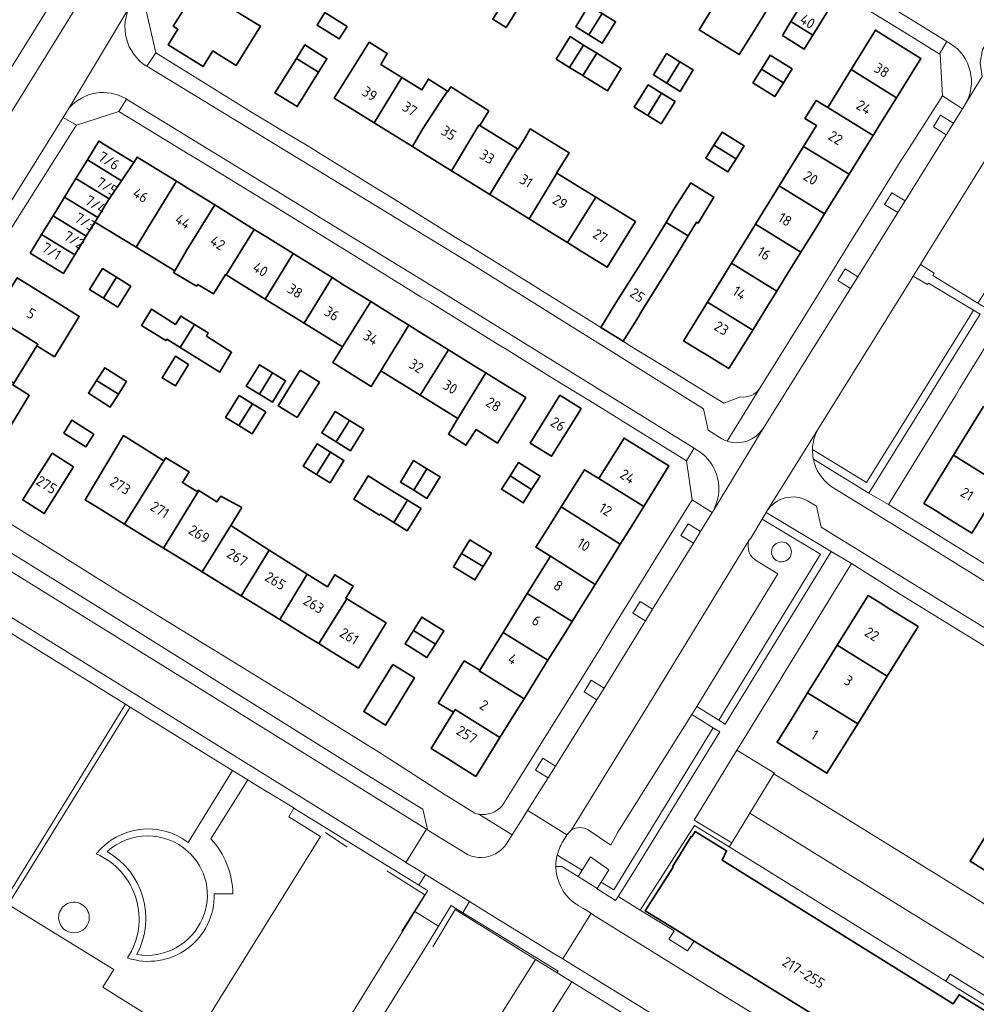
# Model space of a CAD drawing. Extents: x 150256 to 156914, y 461459 to 469481.
# Tile 436 of 656: x 156013 to 156138, y 464136 to 464265. Entities that reach past the tile are written whole.
import ezdxf
from ezdxf.enums import TextEntityAlignment as Align

# ---------------------------------------------------------------- set-up
doc = ezdxf.new("R2010")
doc.units = 0
doc.header["$LTSCALE"] = 0.75
for name, color, linetype, lineweight in [('B-RO-GR-BEPLANTING_CULTUUR_HEESTERS-GV', 251, 'CONTINUOUS', 18), ('B-RO-GR-GROENVOORZIENING-GV', 251, 'CONTINUOUS', 18), ('B-RO-GR-HAAG-GV', 251, 'CONTINUOUS', 13), ('B-RO-IE-TERREINAFSCHEIDING_KUNSTMATIG_HEKWERK-G', 251, 'IE-TERREINAFSCHEIDING-KUNSTMATIG', 18), ('B-RO-OG-BEBOUWING-GV', 6, 'CONTINUOUS', 35), ('B-RO-OG-BEBOUWING-T18', 1, 'CONTINUOUS', 18), ('B-RO-OG-TERREIN_CULTUURSCHEIDING-GV', 251, 'CONTINUOUS', 18), ('B-RO-OG-TERREIN_ONBEGROEID-GV', 251, 'CONTINUOUS', 18), ('B-RO-VH-VERHARDING_ASFALT-GV', 251, 'CONTINUOUS', 18), ('B-RO-VH-VERHARDING_BETONSTRAATSTEEN-GV', 251, 'CONTINUOUS', 18), ('B-RO-VH-VERHARDING_STRAATBAKSTEEN-GV', 251, 'CONTINUOUS', 18), ('B-RO-VH-VERHARDING_TEGEL-GV', 251, 'CONTINUOUS', 18), ('B-RO-VH-VERHARDING_TEGEL_RUBBER-GV', 251, 'CONTINUOUS', 18)]:
    doc.layers.add(name, color=color, linetype=linetype, lineweight=lineweight)
doc.styles.add('NLCS-ISO-M200-T18', font='NLCS-ISO.ttf', dxfattribs={"height": 360})
doc.linetypes.add('IE-TERREINAFSCHEIDING-KUNSTMATIG', pattern='A,4,[82,NLCS.SHX,S=0.75,R=90,X=0,Y=0],4,-2', length=10)

msp = doc.modelspace()

# ---------------------------------------------------------------- linework, layer by layer
at = {"layer": 'B-RO-GR-BEPLANTING_CULTUUR_HEESTERS-GV'}
msp.add_lwpolyline([(156108.153, 464161.177), (156111.292, 464166.291), (156111.342, 464166.372), (156106.476, 464169.378), (156100.885, 464160.279), (156105.794, 464157.334)], close=True, dxfattribs=at)
at = {"layer": 'B-RO-GR-GROENVOORZIENING-GV'}
for points in [[(156133.736, 464249.528), (156134.689, 464251.055), (156133.012, 464252.098), (156132.061, 464250.569)], [(156127.417, 464239.406), (156128.37, 464240.933), (156126.651, 464242.002), (156125.7, 464240.473)], [(156122.207, 464231.061), (156120.554, 464232.089), (156119.603, 464230.56), (156121.253, 464229.535)], [(156104.09, 464173.303), (156104.938, 464172.773), (156118.749, 464195.278), (156110.267, 464200.338), (156109.755, 464199.479), (156117.367, 464194.938)], [(156099.174, 464197.359), (156100.789, 464196.355), (156101.733, 464197.888), (156100.125, 464198.888)], [(156093.853, 464188.764), (156092.902, 464187.235), (156094.544, 464186.215), (156095.488, 464187.747)], [(156088.221, 464175.948), (156089.164, 464177.48), (156087.494, 464178.519), (156086.543, 464176.99)], [(156088.8, 464152.206), (156088.278, 464151.353), (156088.255, 464151.316), (156090.646, 464149.793), (156090.99, 464150.332), (156092.442, 464152.606), (156104.242, 464171.777), (156103.393, 464172.305), (156090.449, 464151.192)], [(156081.164, 464168.334), (156080.213, 464166.805), (156081.859, 464165.782), (156082.815, 464167.308)]]:
    msp.add_lwpolyline(points, close=True, dxfattribs=at)
for points in [[(156116.429, 464207.297), (156123.668, 464202.875), (156138.15, 464226.168), (156137.295, 464226.686), (156136.767, 464225.837), (156123.343, 464204.246), (156116.314, 464208.539)], [(156086.306, 464153.74), (156083.718, 464155.332), (156083.235, 464155.629), (156083.061, 464155.736)], [(156082.873, 464154.227), (156083.656, 464154.236), (156085.786, 464152.919), (156086.306, 464153.74)]]:
    msp.add_lwpolyline(points, dxfattribs=at)
for points in [[(156116.314, 464208.539, 0.0555268), (156116.429, 464207.297)], [(156083.061, 464155.736, 0.0596249), (156082.873, 464154.227)]]:
    msp.add_lwpolyline(points, format="xyb", dxfattribs=at)
at = {"layer": 'B-RO-GR-HAAG-GV'}
for points in [[(156116.429, 464207.297), (156123.668, 464202.875), (156138.15, 464226.168), (156137.295, 464226.686), (156136.767, 464225.837), (156123.343, 464204.246), (156116.314, 464208.539)], [(156082.873, 464154.227), (156083.656, 464154.236), (156085.786, 464152.919), (156086.306, 464153.74), (156083.718, 464155.332), (156083.235, 464155.629), (156083.061, 464155.736)]]:
    msp.add_lwpolyline(points, dxfattribs=at)
for points in [[(156116.314, 464208.539, 0.0555268), (156116.429, 464207.297)], [(156083.061, 464155.736, 0.0596249), (156082.873, 464154.227)]]:
    msp.add_lwpolyline(points, format="xyb", dxfattribs=at)
for points in [[(156104.09, 464173.303), (156104.938, 464172.773), (156118.749, 464195.278), (156110.267, 464200.338), (156109.755, 464199.479), (156117.367, 464194.938)], [(156090.99, 464150.332), (156092.442, 464152.606), (156104.242, 464171.777), (156103.393, 464172.305), (156090.449, 464151.192), (156088.8, 464152.206), (156088.278, 464151.353), (156088.255, 464151.316), (156090.646, 464149.793)]]:
    msp.add_lwpolyline(points, close=True, dxfattribs=at)
at = {"layer": 'B-RO-IE-TERREINAFSCHEIDING_KUNSTMATIG_HEKWERK-G'}
for points in [[(156052.859, 464158.651), (156055.668, 464156.735)], [(156062.827, 464145.821), (156065.805, 464150.559), (156060.851, 464153.651)], [(156066.851, 464143.751), (156069.749, 464148.629), (156080.203, 464142.125)], [(156074.711, 464133.367), (156080.203, 464142.125)], [(156080.203, 464142.125), (156084.979, 464139.195)], [(156084.979, 464139.195), (156081.132, 464133.165)], [(156084.979, 464139.195), (156105, 464126.9), (156117.628, 464119.101), (156132.158, 464110.085), (156131.962, 464109.785)]]:
    msp.add_lwpolyline(points, dxfattribs=at)
at = {"layer": 'B-RO-OG-BEBOUWING-GV'}
for points in [[(156106.671, 464271.407), (156102.958, 464265.493), (156101.552, 464263.216), (156106.776, 464259.989), (156108.182, 464262.266), (156111.851, 464268.207), (156108.427, 464270.322)], [(156042.113, 464265.104), (156036.224, 464268.789), (156033.034, 464263.681), (156033.639, 464263.303), (156032.368, 464261.26), (156036.911, 464258.433), (156038.183, 464260.477), (156038.934, 464260.014), (156041.214, 464258.584), (156044.404, 464263.719)], [(156113.508, 464264.288), (156116.353, 464262.526), (156118.908, 464266.652), (156119.077, 464266.924), (156116.231, 464268.686)], [(156076.413, 464267.416), (156074.662, 464264.592), (156076.391, 464263.52), (156078.161, 464266.376), (156078.167, 464266.386)], [(156088.92, 464265.348), (156087.187, 464266.419), (156085.459, 464263.623), (156087.192, 464262.552)], [(156055.682, 464263.651), (156052.78, 464265.472), (156051.762, 464263.851), (156054.664, 464262.029)], [(156088.92, 464265.348), (156087.192, 464262.552), (156088.925, 464261.481), (156090.653, 464264.277)], [(156112.392, 464262.485), (156115.237, 464260.723), (156116.353, 464262.526), (156113.508, 464264.288)], [(156121.336, 464258.035), (156127.256, 464254.364), (156130.439, 464259.502), (156127.437, 464261.365), (156124.515, 464263.18)], [(156086.484, 464261.242), (156084.731, 464262.332), (156082.922, 464259.422), (156084.675, 464258.332)], [(156049.067, 464259.507), (156051.962, 464257.708), (156053.046, 464259.448), (156050.152, 464261.249)], [(156062.802, 464257.011), (156060.061, 464258.721), (156060.917, 464260.119), (156058.538, 464261.601), (156057.671, 464260.21), (156054.004, 464254.322), (156055.053, 464253.673), (156055.771, 464253.228), (156059.204, 464251.103)], [(156086.484, 464261.242), (156084.675, 464258.332), (156086.405, 464257.256), (156088.214, 464260.166)], [(156046.508, 464255.394), (156046.279, 464255.027), (156049.172, 464253.226), (156051.962, 464257.708), (156049.067, 464259.507)], [(156086.405, 464257.256), (156086.428, 464257.242), (156089.602, 464255.269), (156091.399, 464258.186), (156088.214, 464260.166)], [(156099.046, 464259.067), (156097.312, 464260.134), (156095.592, 464257.341), (156097.327, 464256.273)], [(156112.536, 464256.331), (156113.655, 464258.134), (156110.778, 464259.918), (156109.66, 464258.116)], [(156099.046, 464259.067), (156097.327, 464256.273), (156099.062, 464255.205), (156100.782, 464257.998)], [(156112.536, 464256.331), (156109.66, 464258.116), (156108.541, 464256.313), (156111.418, 464254.528)], [(156127.256, 464254.364), (156121.336, 464258.035), (156118.291, 464253.108), (156124.225, 464249.47), (156125.233, 464251.097)], [(156059.204, 464251.103), (156062.519, 464249.051), (156064.191, 464248.016), (156065.51, 464250.262), (156067.855, 464253.875), (156068.739, 464255.237), (156066.281, 464256.801), (156065.423, 464255.394), (156062.802, 464257.011)], [(156074.147, 464252.669), (156069.174, 464255.778), (156068.823, 464255.184), (156068.739, 464255.237), (156067.855, 464253.875), (156065.51, 464250.262), (156064.191, 464248.016), (156065.855, 464246.986), (156069.268, 464244.873), (156072.859, 464250.808), (156072.961, 464250.746)], [(156094.848, 464252.062), (156096.654, 464254.965), (156094.903, 464256.054), (156093.095, 464253.155)], [(156096.654, 464254.965), (156094.848, 464252.062), (156096.588, 464250.978), (156098.405, 464253.875)], [(156121.097, 464244.42), (156123.146, 464247.728), (156124.225, 464249.47), (156118.291, 464253.108), (156116.786, 464254.038), (156115.334, 464251.687), (156116.838, 464250.758), (156115.156, 464248.035)], [(156069.268, 464244.873), (156072.68, 464242.761), (156074.26, 464241.783), (156077.886, 464247.708), (156072.961, 464250.746), (156072.859, 464250.808)], [(156074.26, 464241.783), (156075.946, 464240.739), (156079.383, 464238.612), (156083.016, 464244.544), (156082.979, 464244.566), (156084.622, 464247.199), (156079.542, 464250.308), (156078.866, 464249.146), (156077.953, 464247.666), (156077.886, 464247.708)], [(156103.477, 464248.198), (156106.348, 464246.425), (156107.402, 464248.132), (156104.531, 464249.905)], [(156026.293, 464243.568), (156027.891, 464245.934), (156023.338, 464248.729), (156021.845, 464246.298)], [(156106.348, 464246.425), (156103.477, 464248.198), (156102.422, 464246.49), (156105.293, 464244.717)], [(156121.097, 464244.42), (156115.156, 464248.035), (156111.992, 464242.914), (156117.892, 464239.246), (156119.027, 464241.079)], [(156026.293, 464243.568), (156021.845, 464246.298), (156020.353, 464243.868), (156024.694, 464241.203)], [(156022.813, 464238.173), (156028.188, 464234.897), (156029.816, 464237.55), (156033.437, 464243.497), (156031.864, 464244.471), (156028.337, 464246.654), (156027.891, 464245.934), (156026.293, 464243.568), (156024.694, 464241.203), (156024.464, 464240.862), (156023.186, 464238.781)], [(156024.694, 464241.203), (156020.353, 464243.868), (156018.86, 464241.437), (156023.186, 464238.781), (156024.464, 464240.862)], [(156084.386, 464235.514), (156088.067, 464241.435), (156083.016, 464244.544), (156079.383, 464238.612), (156082.75, 464236.527)], [(156033.437, 464243.497), (156029.816, 464237.55), (156028.188, 464234.897), (156033.237, 464231.819), (156034.761, 464234.489), (156038.429, 464240.407), (156035.185, 464242.415)], [(156100.5, 464243.256), (156100.444, 464243.291), (156098.269, 464239.849), (156097.231, 464238.131), (156100.117, 464236.378), (156101.187, 464238.158), (156101.416, 464238.02), (156103.471, 464241.425)], [(156117.892, 464239.246), (156111.992, 464242.914), (156108.904, 464237.918), (156114.809, 464234.269), (156116.913, 464237.666)], [(156017.368, 464239.007), (156021.694, 464236.351), (156022.813, 464238.173), (156023.186, 464238.781), (156018.86, 464241.437)], [(156084.386, 464235.514), (156086.099, 464234.454), (156089.58, 464232.3), (156093.257, 464238.24), (156088.067, 464241.435)], [(156033.237, 464231.819), (156033.075, 464231.63), (156036.048, 464229.818), (156036.21, 464230.061), (156038.264, 464228.818), (156039.827, 464231.347), (156039.921, 464231.289), (156043.584, 464237.216), (156041.948, 464238.229), (156038.429, 464240.407), (156034.761, 464234.489)], [(156021.694, 464236.351), (156017.368, 464239.007), (156015.875, 464236.576), (156020.201, 464233.92)], [(156088.753, 464224.454), (156091.645, 464222.669), (156093.632, 464225.831), (156093.878, 464226.271), (156097.416, 464231.939), (156099.083, 464234.657), (156100.117, 464236.378), (156097.231, 464238.131), (156096.193, 464236.412), (156094.535, 464233.719), (156090.694, 464227.647)], [(156114.809, 464234.269), (156108.904, 464237.918), (156105.769, 464232.845), (156111.66, 464229.186), (156112.678, 464230.829)], [(156018.711, 464231.493), (156020.201, 464233.92), (156015.875, 464236.576), (156014.385, 464234.15)], [(156044.986, 464228.159), (156048.64, 464234.085), (156045.297, 464236.155), (156043.584, 464237.216), (156039.921, 464231.289)], [(156048.64, 464234.085), (156044.986, 464228.159), (156050.084, 464225.003), (156053.71, 464230.947), (156052.017, 464231.995)], [(156108.52, 464224.116), (156110.59, 464227.458), (156111.66, 464229.186), (156105.769, 464232.845), (156102.622, 464227.752)], [(156017.556, 464220.612), (156020.773, 464225.882), (156018.517, 464227.303), (156012.708, 464230.918), (156010.571, 464227.475), (156009.578, 464225.874), (156015.393, 464222.272), (156015.26, 464222.059)], [(156023.956, 464228.258), (156025.648, 464230.985), (156023.808, 464232.127), (156022.115, 464229.401)], [(156025.648, 464230.985), (156023.956, 464228.258), (156025.796, 464227.116), (156027.489, 464229.842)], [(156055.083, 464221.908), (156058.773, 464227.813), (156055.353, 464229.93), (156053.71, 464230.947), (156050.084, 464225.003)], [(156058.773, 464227.813), (156055.083, 464221.908), (156053.809, 464219.87), (156058.819, 464216.769), (156060.084, 464218.813), (156063.703, 464224.761), (156062.178, 464225.705)], [(156100.919, 464224.997), (156099.534, 464222.755), (156099.501, 464222.701), (156101.551, 464221.447), (156102.353, 464220.956), (156105.406, 464219.089), (156108.52, 464224.116), (156102.622, 464227.752)], [(156009.578, 464225.874), (156008.486, 464224.113), (156006.421, 464220.786), (156012.255, 464217.21), (156015.26, 464222.059), (156015.393, 464222.272)], [(156033.938, 464221.83), (156035.809, 464224.834), (156034.015, 464225.944), (156033.299, 464224.836), (156030.204, 464226.836), (156029.115, 464225.066), (156028.907, 464224.728), (156032.069, 464222.755), (156032.177, 464222.917)], [(156035.809, 464224.834), (156033.938, 464221.83), (156039.095, 464218.645), (156039.192, 464218.808), (156040.636, 464221.213), (156037.339, 464223.321), (156037.555, 464223.754)], [(156065.196, 464215.648), (156068.877, 464221.558), (156065.514, 464223.64), (156063.703, 464224.761), (156060.084, 464218.813)], [(156006.421, 464220.786), (156004.218, 464217.235), (156003.718, 464216.428), (156003.278, 464215.719), (156009.306, 464211.963), (156011.312, 464210.713), (156014.273, 464215.626), (156012.106, 464216.969), (156012.255, 464217.21)], [(156035.028, 464219.637), (156033.297, 464220.701), (156031.574, 464217.897), (156033.304, 464216.833)], [(156070.115, 464212.603), (156073.734, 464218.551), (156072.254, 464219.467), (156068.877, 464221.558), (156065.196, 464215.648)], [(156045.96, 464218.538), (156044.26, 464219.591), (156042.546, 464216.821), (156044.247, 464215.769)], [(156023.045, 464217.531), (156025.874, 464215.745), (156026.924, 464217.409), (156024.098, 464219.203)], [(156045.96, 464218.538), (156044.247, 464215.769), (156045.948, 464214.716), (156047.662, 464217.485)], [(156049.172, 464212.707), (156052.072, 464217.33), (156049.582, 464218.872), (156046.678, 464214.261)], [(156073.734, 464218.551), (156070.115, 464212.603), (156068.874, 464210.567), (156071.159, 464209.107), (156072.477, 464211.141), (156075.289, 464209.4), (156078.954, 464215.32), (156075.506, 464217.454)], [(156025.874, 464215.745), (156023.045, 464217.531), (156022, 464215.873), (156024.823, 464214.081)], [(156041.617, 464215.592), (156039.846, 464212.737), (156041.574, 464211.665), (156043.345, 464214.521)], [(156079.542, 464209.394), (156082.326, 464207.67), (156085.94, 464213.505), (156086.181, 464213.895), (156083.397, 464215.619)], [(156045.073, 464213.449), (156043.345, 464214.521), (156041.574, 464211.665), (156043.303, 464210.593)], [(156055.983, 464212.343), (156054.105, 464213.504), (156052.38, 464210.713), (156054.255, 464209.547)], [(156144.864, 464210.264), (156138.605, 464214.149), (156136.776, 464211.185), (156134.69, 464207.803), (156140.935, 464203.896)], [(156022.669, 464210.566), (156019.81, 464212.359), (156018.772, 464210.695), (156021.621, 464208.918)], [(156056.133, 464208.386), (156057.861, 464211.182), (156055.983, 464212.343), (156054.255, 464209.547)], [(156026.689, 464198.828), (156031.791, 464207.082), (156026.527, 464210.377), (156021.547, 464201.991), (156021.614, 464201.95), (156022.251, 464201.558), (156023.334, 464200.892)], [(156051.7, 464205.311), (156053.509, 464208.221), (156051.756, 464209.311), (156049.947, 464206.401)], [(156088.466, 464204.756), (156094.321, 464201.136), (156097.602, 464206.409), (156094.639, 464208.253), (156091.757, 464210.046)], [(156013.613, 464202.299), (156013.415, 464201.983), (156016.222, 464200.218), (156020.038, 464206.281), (156017.235, 464208.059)], [(156053.509, 464208.221), (156051.7, 464205.311), (156053.453, 464204.221), (156055.262, 464207.131)], [(156140.935, 464203.896), (156134.69, 464207.803), (156130.823, 464201.535), (156132.424, 464200.547), (156133.786, 464199.707), (156137.092, 464197.667)], [(156031.791, 464207.082), (156026.689, 464198.828), (156030.193, 464196.673), (156031.776, 464195.7), (156036.361, 464203.218), (156036.283, 464203.267), (156036.175, 464203.051), (156034.229, 464204.24), (156035.121, 464205.645), (156032.04, 464207.484)], [(156064.352, 464203.252), (156066.072, 464206.045), (156064.337, 464207.113), (156062.617, 464204.32)], [(156076.902, 464205.122), (156079.72, 464203.345), (156080.816, 464205.082), (156077.997, 464206.859)], [(156066.072, 464206.045), (156064.352, 464203.252), (156066.087, 464202.184), (156067.807, 464204.977)], [(156094.321, 464201.136), (156088.466, 464204.756), (156086.61, 464205.911), (156083.576, 464201.075), (156091.275, 464196.239), (156092.327, 464197.93)], [(156061.76, 464199.049), (156063.56, 464201.939), (156061.806, 464203.016), (156058.425, 464205.137), (156058.372, 464205.052), (156057.188, 464203.141), (156056.533, 464202.084), (156059.916, 464199.986), (156060.012, 464200.139)], [(156076.902, 464205.122), (156075.806, 464203.384), (156078.104, 464201.935), (156078.624, 464201.607), (156079.72, 464203.345)], [(156041.948, 464200.979), (156039.229, 464202.483), (156038.715, 464201.753), (156036.361, 464203.218), (156031.776, 464195.7), (156033.606, 464194.574), (156036.806, 464192.606), (156040.512, 464198.641)], [(156065.313, 464200.862), (156063.56, 464201.939), (156061.76, 464199.049), (156063.505, 464197.962)], [(156088.01, 464190.991), (156090.237, 464194.571), (156091.275, 464196.239), (156083.576, 464201.075), (156082.008, 464198.574), (156080.286, 464195.83), (156082.18, 464194.652)], [(156036.806, 464192.606), (156040.218, 464190.507), (156041.885, 464189.482), (156045.532, 464195.446), (156040.512, 464198.641)], [(156070.598, 464195.024), (156073.404, 464193.312), (156074.474, 464195.065), (156071.668, 464196.778)], [(156041.885, 464189.482), (156043.658, 464188.391), (156046.901, 464186.396), (156050.473, 464192.302), (156045.532, 464195.446)], [(156073.404, 464193.312), (156070.598, 464195.024), (156069.527, 464193.27), (156072.333, 464191.558)], [(156079.151, 464189.782), (156085.007, 464186.163), (156086.049, 464187.839), (156088.01, 464190.991), (156082.18, 464194.652)], [(156046.901, 464186.396), (156050.397, 464184.246), (156051.987, 464183.268), (156055.658, 464189.112), (156055.507, 464189.205), (156056.466, 464190.764), (156054.079, 464192.232), (156053.121, 464190.673), (156050.473, 464192.302)], [(156055.658, 464189.112), (156051.987, 464183.268), (156053.703, 464182.213), (156057.151, 464180.092), (156060.766, 464185.97)], [(156076.001, 464184.719), (156081.852, 464181.093), (156083.95, 464184.465), (156085.007, 464186.163), (156079.151, 464189.782)], [(156126.059, 464179.02), (156130.074, 464185.483), (156129.731, 464185.696), (156126.408, 464187.761), (156125.111, 464188.567), (156123.565, 464189.528), (156119.542, 464183.055)], [(156064.328, 464184.979), (156067.174, 464183.199), (156068.263, 464184.94), (156065.417, 464186.721)], [(156067.174, 464183.199), (156064.328, 464184.979), (156063.238, 464183.237), (156066.084, 464181.457)], [(156072.959, 464179.829), (156072.891, 464179.719), (156078.734, 464176.079), (156079.767, 464177.74), (156081.852, 464181.093), (156076.001, 464184.719)], [(156126.059, 464179.02), (156119.542, 464183.055), (156117.624, 464179.969), (156115.684, 464176.847), (156122.201, 464172.811)], [(156069.543, 464174.325), (156069.759, 464174.685), (156075.596, 464171.036), (156077.678, 464174.382), (156078.734, 464176.079), (156072.891, 464179.719), (156072.959, 464179.829), (156070.931, 464181.006), (156067.552, 464175.52)], [(156061.643, 464180.542), (156057.854, 464174.412), (156060.685, 464172.663), (156060.967, 464173.119), (156064.474, 464178.792)], [(156115.684, 464176.847), (156113.788, 464173.796), (156111.69, 464170.421), (156117.856, 464166.589), (156118.201, 464166.372), (156122.201, 464172.811)], [(156075.596, 464171.036), (156069.759, 464174.685), (156069.543, 464174.325), (156066.633, 464169.605), (156068.743, 464168.284), (156069.505, 464167.807), (156072.444, 464165.969)], [(156140.775, 464161.254), (156136.85, 464154.926), (156143.18, 464150.999), (156145.306, 464154.426), (156147.134, 464157.372)], [(156129.323, 464126.989), (156133.031, 464124.701), (156139.036, 464134.393), (156138.969, 464134.432), (156139.387, 464135.095), (156135.411, 464137.522), (156134.629, 464136.346), (156104.527, 464155.046), (156105.129, 464156.279), (156101.009, 464158.807), (156100.591, 464158.095), (156100.503, 464158.146), (156098.078, 464154.185), (156098.159, 464154.134), (156094.526, 464148.456), (156098.405, 464146.063), (156100.903, 464144.522), (156126.617, 464128.658)]]:
    msp.add_lwpolyline(points, close=True, dxfattribs=at)
at = {"layer": 'B-RO-OG-TERREIN_CULTUURSCHEIDING-GV'}
msp.add_lwpolyline([(155991.183, 464243.317), (155986.844, 464236.156), (155994.966, 464231.067), (156000, 464239.177), (156018.622, 464269.182), (156039.932, 464303.914), (156028.351, 464311.068), (156027.044, 464311.875), (156024.025, 464306.54), (156019.962, 464299.965), (156024.11, 464297.402), (156015.894, 464284.105), (156000.076, 464257.996), (156000, 464257.871)], close=True, dxfattribs=at)
for points in [[(156141.586, 464250.559), (156141.254, 464250.146), (156130.903, 464233.503), (156130.375, 464232.653), (156132.182, 464231.535), (156131.98, 464231.203), (156137.873, 464227.621), (156138.4, 464228.472), (156150.505, 464248.026), (156144.484, 464251.815), (156143.7, 464252.308)], [(156116.314, 464208.539), (156123.343, 464204.246), (156136.767, 464225.837), (156137.295, 464226.686), (156131.432, 464230.24), (156131.287, 464230.029), (156129.426, 464231.127), (156128.897, 464230.277), (156117.019, 464211.176)], [(156101.249, 464175.08), (156104.09, 464173.303), (156117.367, 464194.938), (156109.755, 464199.479), (156108.272, 464196.989), (156108.031, 464196.685)], [(156109.124, 464194.025), (156111.805, 464192.378), (156101.249, 464175.08)], [(156034.971, 464157.366), (156040.754, 464166.742), (156039.759, 464167.358), (156027.422, 464174.989), (156011.514, 464149.3), (156025.303, 464140.8), (156023.857, 464138.514), (156030.375, 464134.456), (156035.519, 464131.29), (156043.676, 464144.376), (156052.195, 464158.148), (156048.065, 464160.717), (156048.723, 464161.851), (156048.73, 464161.863), (156043.272, 464165.185), (156042.751, 464165.507), (156037.923, 464157.839)], [(156083.061, 464155.736), (156083.235, 464155.629), (156083.718, 464155.332), (156086.306, 464153.74), (156087.406, 464155.476), (156089.789, 464153.821), (156088.8, 464152.206), (156090.449, 464151.192), (156103.393, 464172.305), (156100.612, 464174.036), (156090.971, 464158.717), (156090.037, 464156.994), (156087.076, 464159.022)], [(156084.929, 464159.014), (156084.904, 464158.999), (156084.318, 464158.349), (156084.295, 464158.324), (156083.711, 464157.359)], [(156040.797, 464150.675), (156038.356, 464150.674)]]:
    msp.add_lwpolyline(points, dxfattribs=at)
for points in [[(156117.019, 464211.176, 0.1225488), (156116.314, 464208.539)], [(156108.031, 464196.685, 0.3733048), (156109.124, 464194.025)], [(156113.569, 464195.285, 1.0004038), (156110.976, 464195.157)], [(156110.976, 464195.157, -1.0004038), (156113.569, 464195.285)], [(156110.976, 464195.157, 0.9996344), (156113.569, 464195.285)], [(156113.569, 464195.285, -0.9996344), (156110.976, 464195.157)], [(156023.003, 464155.87, -0.4089264), (156034.971, 464157.366)], [(156087.076, 464159.022, 0.2608307), (156084.929, 464159.014)], [(156037.923, 464157.839, -0.1850943), (156040.797, 464150.675)], [(156083.711, 464157.359, 0.0690388), (156083.061, 464155.736)], [(156027.057, 464142.328, 0.4662493), (156023.003, 464155.87)], [(156038.356, 464150.674, -0.5214992), (156027.057, 464142.328)], [(156018.094, 464147.489, -1.0165316), (156022.086, 464147.621)], [(156022.086, 464147.621, 1.0165316), (156018.094, 464147.489)], [(156022.086, 464147.621, -0.9834684), (156018.094, 464147.489)], [(156018.094, 464147.489, 0.9834684), (156022.086, 464147.621)]]:
    msp.add_lwpolyline(points, format="xyb", dxfattribs=at)
at = {"layer": 'B-RO-OG-TERREIN_ONBEGROEID-GV'}
for points in [[(156034.924, 464156.206, 0.3864242), (156024.42, 464156.185)], [(156024.42, 464156.185, -0.402205), (156028.277, 464142.761)], [(156036.841, 464147.451, 0.3240388), (156034.924, 464156.206)], [(156028.277, 464142.761, 0.3419212), (156036.841, 464147.451)]]:
    msp.add_lwpolyline(points, format="xyb", dxfattribs=at)
at = {"layer": 'B-RO-VH-VERHARDING_ASFALT-GV'}
for points in [[(156112.113, 464414.759), (156111.413, 464413.624), (156110.205, 464411.666), (156104.453, 464402.341), (156100.62, 464396.191), (156096.114, 464388.933), (156095.699, 464388.27), (156092.621, 464383.263), (156090.764, 464380.315), (156085.02, 464370.995), (156083.329, 464368.272), (156077.617, 464358.986), (156076.335, 464356.949), (156072.124, 464350.178), (156071.063, 464348.449), (156068.466, 464344.214), (156062.767, 464334.95), (156059.833, 464330.109), (156058.916, 464328.622), (156056.116, 464324.097), (156052.307, 464317.947), (156027.953, 464278.622), (156023.068, 464270.546), (156000, 464233.303)], [(156059.476, 464307.581), (156059.969, 464307.277), (156133.8, 464261.72), (156134.257, 464261.441)], [(156136.183, 464253.452), (156138.44, 464257.151), (156138.147, 464258.903), (156138.484, 464260.645), (156139.409, 464262.156), (156140.804, 464263.254), (156142.493, 464263.796), (156144.642, 464267.311)], [(156000, 464221.837), (156018.702, 464251.823), (156019.477, 464253.068), (156027.509, 464266.496)], [(156027.509, 464266.496), (156019.477, 464253.068)], [(156104.513, 464209.945), (156102.73, 464211.088), (156102.107, 464213.849), (156072.278, 464232.462), (156029.575, 464258.474)], [(156138.44, 464257.151), (156136.183, 464253.452), (156136.152, 464253.402), (156135.864, 464252.937), (156134.689, 464251.055), (156133.736, 464249.528), (156128.37, 464240.933), (156127.417, 464239.406), (156122.207, 464231.061), (156121.253, 464229.535), (156109.866, 464211.295), (156103.28, 464200.401), (156103.253, 464200.356), (156101.733, 464197.888), (156100.789, 464196.355), (156095.488, 464187.747), (156094.544, 464186.215), (156089.164, 464177.48), (156088.221, 464175.948), (156087.624, 464174.979), (156082.815, 464167.308), (156081.859, 464165.782), (156080.664, 464163.877), (156079.413, 464161.879), (156079.33, 464161.747), (156079.197, 464161.534), (156079.229, 464161.514), (156084.318, 464158.349), (156084.904, 464158.999), (156084.929, 464159.014), (156094.942, 464175.294), (156108.031, 464196.685), (156108.272, 464196.989), (156109.755, 464199.479), (156110.267, 464200.338), (156110.342, 464200.46), (156110.36, 464200.489), (156110.376, 464200.515), (156117.019, 464211.176), (156128.897, 464230.277), (156129.426, 464231.127), (156130.375, 464232.653), (156130.903, 464233.503), (156141.254, 464250.146)], [(155902.069, 464254.637), (155915.736, 464246.155), (155941.055, 464230.443), (155941.279, 464230.312), (155942.955, 464229.331), (155944.84, 464228.194), (155946.71, 464227.032), (155965.121, 464215.585), (155984.987, 464203.334), (156000, 464194.074), (156029.177, 464175.993), (156053.837, 464160.698), (156063.228, 464154.852), (156063.345, 464154.778), (156063.41, 464154.882), (156066.043, 464159.11), (155994.835, 464203.222), (155993.426, 464204.101)], [(156026.841, 464254.261), (156026.939, 464254.201), (156067.391, 464229.452), (156100.902, 464208.707)], [(156103.28, 464200.401), (156109.866, 464211.295)], [(156117.019, 464211.176), (156110.376, 464200.515)], [(156100.902, 464208.707), (156101.329, 464208.443)], [(156116.436, 464207.251), (156116.429, 464207.297)], [(156259.149, 464116.699), (156247.398, 464123.998), (156243.544, 464126.391), (156171.042, 464171.352), (156128.651, 464197.639), (156118.745, 464203.756)], [(156115.674, 464201.883), (156116.824, 464201.184), (156117.464, 464198.457), (156168.431, 464167.058), (156177.907, 464161.222), (156241.106, 464122.201), (156244.511, 464120.1), (156257.056, 464112.359), (156257.289, 464112.214)], [(156083.711, 464157.359), (156084.295, 464158.324), (156084.318, 464158.349), (156079.229, 464161.514), (156079.197, 464161.534), (156078.619, 464160.607), (156077.167, 464158.339), (156076.358, 464157.076)], [(156071.459, 464155.755), (156067.102, 464158.383), (156066.182, 464158.964), (156066.164, 464159.035), (156066.043, 464159.11), (156063.41, 464154.882), (156063.345, 464154.778), (156064.486, 464154.058), (156065.874, 464153.205), (156071.636, 464149.663), (156074.412, 464147.957), (156082.757, 464142.827), (156083.784, 464142.198), (156087.446, 464148.079), (156087.477, 464148.129), (156087.4, 464148.183), (156086.37, 464148.806), (156085.774, 464149.167)], [(156085.416, 464149.402), (156085.215, 464149.55)], [(156138.858, 464116.475), (156132.773, 464120.215), (156099.78, 464140.469), (156087.665, 464147.996), (156087.477, 464148.129), (156087.446, 464148.079), (156083.784, 464142.198), (156083.816, 464142.179), (156084.062, 464142.027), (156090.951, 464137.771), (156095.889, 464134.726), (156105.904, 464128.545), (156114.289, 464123.336), (156126.386, 464115.864), (156137.723, 464108.848), (156154.903, 464098.285), (156192.179, 464075.368), (156207.3, 464065.851), (156222.679, 464056.382)]]:
    msp.add_lwpolyline(points, dxfattribs=at)
for points in [[(156029.575, 464258.474, -0.4036424), (156027.509, 464266.496)], [(156134.257, 464261.441, -0.4108083), (156136.183, 464253.452)], [(156019.477, 464253.068, -0.3572736), (156026.841, 464254.261)], [(156109.866, 464211.295, -0.3474839), (156105.187, 464209.645)], [(156116.314, 464208.539, -0.1225488), (156117.019, 464211.176)], [(156105.187, 464209.645, -0.0473436), (156104.513, 464209.945)], [(156101.329, 464208.443, -0.4097419), (156103.28, 464200.401)], [(156116.429, 464207.297, -0.0555268), (156116.314, 464208.539)], [(156118.745, 464203.756, -0.1908889), (156116.436, 464207.251)], [(156110.376, 464200.515, -0.3956571), (156115.674, 464201.883)], [(156076.358, 464157.076, -0.1125387), (156075.002, 464155.899)], [(156083.061, 464155.736, -0.0690388), (156083.711, 464157.359)], [(156075.002, 464155.899, -0.2297478), (156071.459, 464155.755)], [(156082.873, 464154.227, -0.0596249), (156083.061, 464155.736)], [(156085.215, 464149.55, -0.2287106), (156082.873, 464154.227)], [(156085.774, 464149.167, -0.0187907), (156085.416, 464149.402)]]:
    msp.add_lwpolyline(points, format="xyb", dxfattribs=at)
msp.add_lwpolyline([(155994.835, 464203.222), (156066.043, 464159.11), (156066.164, 464159.035), (156066.013, 464159.644), (156065.523, 464161.721), (156064.872, 464162.086), (156058.265, 464166.171), (156023.835, 464187.685), (156000, 464202.415), (155997.608, 464203.893)], close=True, dxfattribs=at)
at = {"layer": 'B-RO-VH-VERHARDING_BETONSTRAATSTEEN-GV'}
for points in [[(156108.031, 464196.685), (156094.942, 464175.294), (156084.929, 464159.014)], [(156087.076, 464159.022), (156090.037, 464156.994), (156090.971, 464158.717), (156100.612, 464174.036), (156101.249, 464175.08), (156111.805, 464192.378), (156109.124, 464194.025)], [(156040.754, 464166.742), (156034.971, 464157.366)], [(156037.923, 464157.839), (156042.751, 464165.507), (156040.754, 464166.742)], [(156138.532, 464117.84), (156139.944, 464120.175), (156140.074, 464120.389), (156146.328, 464130.728), (156147.182, 464132.142), (156156.071, 464126.742), (156155.573, 464125.902), (156210.178, 464092.173), (156212.911, 464096.609), (156150.329, 464135.129), (156108.153, 464161.177), (156105.794, 464157.334), (156105.455, 464156.781), (156133.684, 464139.298), (156134.24, 464140.191), (156142.845, 464134.862), (156142.004, 464133.477), (156135.677, 464123.067), (156134.147, 464120.551)], [(156038.356, 464150.674), (156040.797, 464150.675)]]:
    msp.add_lwpolyline(points, dxfattribs=at)
for points in [[(156109.124, 464194.025, -0.3733048), (156108.031, 464196.685)], [(156034.971, 464157.366, 0.4089264), (156023.003, 464155.87)], [(156084.929, 464159.014, -0.2608307), (156087.076, 464159.022)], [(156024.42, 464156.185, -0.3864242), (156034.924, 464156.206)], [(156040.797, 464150.675, 0.1850943), (156037.923, 464157.839)], [(156023.003, 464155.87, -0.4662493), (156027.057, 464142.328)], [(156028.277, 464142.761, 0.402205), (156024.42, 464156.185)], [(156034.924, 464156.206, -0.3240388), (156036.841, 464147.451)], [(156027.057, 464142.328, 0.5214992), (156038.356, 464150.674)], [(156036.841, 464147.451, -0.3419212), (156028.277, 464142.761)]]:
    msp.add_lwpolyline(points, format="xyb", dxfattribs=at)
for points in [[(156111.292, 464166.291), (156108.153, 464161.177), (156150.329, 464135.129), (156212.911, 464096.609), (156213.573, 464097.693), (156214.08, 464097.378), (156216.556, 464101.445), (156194.534, 464114.811), (156153.493, 464140.227), (156153.481, 464140.234), (156150.947, 464141.799)], [(156031.116, 464094.815), (156032.981, 464093.575), (156033.444, 464093.267), (156034.153, 464092.796), (156039.62, 464101.611), (156066.003, 464143.883), (156067.607, 464146.456), (156064.502, 464148.354), (156055.992, 464134.55), (156044.971, 464116.778), (156041.021, 464110.416)]]:
    msp.add_lwpolyline(points, close=True, dxfattribs=at)
at = {"layer": 'B-RO-VH-VERHARDING_STRAATBAKSTEEN-GV'}
for points in [[(156030.769, 464260.229), (156029.454, 464265.929), (156027.831, 464267.016), (156027.509, 464266.496)], [(156133.8, 464261.72), (156132.86, 464260.083), (156132.936, 464260.036), (156133.25, 464254.613), (156135.864, 464252.937), (156136.152, 464253.402), (156136.183, 464253.452)], [(156134.257, 464261.441), (156133.8, 464261.72)], [(156029.575, 464258.474), (156030.769, 464260.229)], [(156025.934, 464252.571), (156026.862, 464254.076), (156026.939, 464254.201), (156026.841, 464254.261)], [(156019.477, 464253.068), (156018.702, 464251.823), (156020.411, 464250.825), (156025.934, 464252.571)], [(156100.902, 464208.707), (156099.915, 464207.074), (156100.635, 464201.995), (156103.253, 464200.356), (156103.28, 464200.401)], [(156101.329, 464208.443), (156100.902, 464208.707)]]:
    msp.add_lwpolyline(points, dxfattribs=at)
for points in [[(156027.509, 464266.496, 0.4036424), (156029.575, 464258.474)], [(156136.183, 464253.452, 0.4108083), (156134.257, 464261.441)], [(156026.841, 464254.261, 0.3572736), (156019.477, 464253.068)], [(156103.28, 464200.401, 0.4097419), (156101.329, 464208.443)]]:
    msp.add_lwpolyline(points, format="xyb", dxfattribs=at)
at = {"layer": 'B-RO-VH-VERHARDING_TEGEL-GV'}
for points in [[(155989.485, 464216.328), (156000, 464233.303), (156023.068, 464270.546), (156027.953, 464278.622), (156052.307, 464317.947), (156056.116, 464324.097), (156055.934, 464324.751), (156053.606, 464326.192), (156053.482, 464325.992), (156040.648, 464305.083), (156034.73, 464308.721), (156029.054, 464312.211), (156028.351, 464311.068), (156039.932, 464303.914), (156018.622, 464269.182), (156000, 464239.177), (155994.966, 464231.067), (155993.751, 464229.168)], [(156087.584, 464225.173), (156085.838, 464226.256), (156081.127, 464229.178), (156080.16, 464229.778), (156071.049, 464235.429), (156070.029, 464236.062), (156060.981, 464241.674), (156059.9, 464242.344), (156052, 464247.201), (156051.235, 464247.671), (156050.238, 464248.275), (156048.562, 464249.291), (156043.201, 464252.496), (156034.61, 464257.832), (156033.839, 464258.313), (156030.769, 464260.229), (156029.575, 464258.474), (156072.278, 464232.462), (156102.107, 464213.849), (156102.73, 464211.088), (156104.513, 464209.945)], [(156133.25, 464254.613), (156128.645, 464247.425), (156127.972, 464246.375), (156122.425, 464237.473), (156121.757, 464236.401), (156116.131, 464227.266), (156115.486, 464226.218), (156109.462, 464216.529), (156105.187, 464209.645)], [(156109.866, 464211.295), (156121.253, 464229.535), (156119.603, 464230.56), (156120.554, 464232.089), (156122.207, 464231.061), (156127.417, 464239.406), (156125.7, 464240.473), (156126.651, 464242.002), (156128.37, 464240.933), (156133.736, 464249.528), (156132.061, 464250.569), (156133.012, 464252.098), (156134.689, 464251.055), (156135.864, 464252.937), (156133.25, 464254.613)], [(156106.935, 464215.396), (156104.776, 464214.581), (156100.178, 464217.43), (156099.413, 464217.904), (156092.484, 464222.122), (156091.645, 464222.669), (156088.753, 464224.454), (156087.584, 464225.173)], [(156105.187, 464209.645), (156109.462, 464216.529)], [(156072.333, 464161.165), (156068.336, 464163.651), (156059.911, 464169.083), (156059.891, 464169.096), (156054.647, 464172.362), (156048.428, 464176.234), (156047.356, 464176.901), (156038.325, 464182.443), (156037.233, 464183.113), (156028.101, 464188.698), (156027.169, 464189.267), (156019.261, 464194.221), (156018.177, 464194.9), (156017.529, 464195.306), (156015.749, 464196.421), (156010.655, 464199.618), (156001.89, 464204.961), (156001.117, 464205.452), (156000, 464206.16), (155998.062, 464207.391), (155992.884, 464210.422), (155992.312, 464209.507)], [(156116.429, 464207.297), (156116.436, 464207.251)], [(156144.168, 464190.31), (156132.223, 464197.706), (156131.525, 464198.131), (156126.198, 464201.375), (156123.668, 464202.875), (156116.429, 464207.297)], [(155993.426, 464204.101), (155994.835, 464203.222), (155997.608, 464203.893), (156000, 464202.415), (156023.835, 464187.685), (156058.265, 464166.171), (156064.872, 464162.086), (156065.523, 464161.721), (156066.013, 464159.644), (156066.164, 464159.035), (156066.182, 464158.964), (156067.102, 464158.383), (156071.459, 464155.755)], [(156118.745, 464203.756), (156128.651, 464197.639), (156171.042, 464171.352), (156243.544, 464126.391)], [(156072.82, 464161.047), (156077.167, 464158.339), (156078.619, 464160.607), (156079.197, 464161.534), (156079.33, 464161.747), (156079.413, 464161.879), (156080.664, 464163.877), (156081.859, 464165.782), (156080.213, 464166.805), (156081.164, 464168.334), (156082.815, 464167.308), (156087.624, 464174.979), (156088.221, 464175.948), (156086.543, 464176.99), (156087.494, 464178.519), (156089.164, 464177.48), (156094.544, 464186.215), (156092.902, 464187.235), (156093.853, 464188.764), (156095.488, 464187.747), (156100.789, 464196.355), (156099.174, 464197.359), (156100.125, 464198.888), (156101.733, 464197.888), (156103.253, 464200.356), (156100.635, 464201.995), (156095.79, 464194.204), (156095.144, 464193.166), (156089.522, 464184.048), (156088.902, 464183.043), (156083.264, 464173.955), (156082.659, 464172.979), (156078.039, 464165.606), (156075.871, 464162.141)], [(156235.461, 464123.378), (156236.995, 464122.434), (156240.059, 464120.547), (156241.106, 464122.201), (156177.907, 464161.222), (156168.431, 464167.058), (156117.464, 464198.457), (156116.824, 464201.184), (156115.674, 464201.883)], [(156110.376, 464200.515), (156110.36, 464200.489), (156110.342, 464200.46), (156110.267, 464200.338), (156118.749, 464195.278), (156121.4, 464193.72), (156126.704, 464190.351), (156127.638, 464189.758), (156139.505, 464182.464)], [(156000.05, 464191.955), (156017.83, 464180.921), (156020.844, 464179.057), (156026.788, 464175.38), (156027.422, 464174.989), (156039.759, 464167.358), (156040.754, 464166.742), (156042.751, 464165.507), (156043.272, 464165.185), (156048.73, 464161.863), (156048.723, 464161.851), (156065.024, 464151.822), (156065.874, 464153.205), (156064.486, 464154.058), (156063.345, 464154.778), (156063.228, 464154.852), (156053.837, 464160.698), (156029.177, 464175.993), (156000, 464194.074)], [(156076.358, 464157.076), (156077.167, 464158.339), (156072.82, 464161.047)], [(156100.903, 464144.522), (156100.043, 464143.259), (156097.603, 464144.761), (156098.274, 464145.85), (156093.88, 464148.56), (156091.066, 464150.286), (156090.99, 464150.332), (156090.646, 464149.793), (156088.255, 464151.316), (156088.278, 464151.353), (156085.786, 464152.919), (156083.656, 464154.236), (156082.873, 464154.227)], [(156083.784, 464142.198), (156082.757, 464142.827), (156074.412, 464147.957), (156071.636, 464149.663), (156070.75, 464148.221), (156073.52, 464146.528), (156080.346, 464142.353), (156083.186, 464140.616), (156083.042, 464140.384), (156084.979, 464139.195), (156105, 464126.9)], [(156085.215, 464149.55), (156085.416, 464149.402)], [(156085.774, 464149.167), (156086.37, 464148.806), (156087.4, 464148.183), (156087.477, 464148.129), (156087.665, 464147.996), (156099.78, 464140.469), (156132.773, 464120.215)], [(156134.147, 464120.551), (156135.677, 464123.067), (156133.031, 464124.701), (156129.323, 464126.989), (156128.517, 464125.629), (156125.865, 464127.306), (156126.617, 464128.658), (156100.903, 464144.522)], [(156222.679, 464056.382), (156207.3, 464065.851), (156192.179, 464075.368), (156154.903, 464098.285), (156137.723, 464108.848), (156126.386, 464115.864), (156114.289, 464123.336), (156105.904, 464128.545), (156095.889, 464134.726), (156090.951, 464137.771), (156084.062, 464142.027), (156083.816, 464142.179), (156083.784, 464142.198)]]:
    msp.add_lwpolyline(points, dxfattribs=at)
for points in [[(156132.86, 464260.083), (156133.8, 464261.72), (156059.969, 464307.277), (156059.012, 464305.723), (156063.286, 464303.102), (156067.978, 464300.226), (156069.071, 464299.556), (156078.063, 464294.011), (156079.152, 464293.335), (156088.173, 464287.729), (156089.227, 464287.074), (156098.261, 464281.461), (156099.28, 464280.827), (156108.353, 464275.211), (156109.374, 464274.579), (156115.702, 464270.672), (156120.765, 464267.549), (156128.36, 464262.861), (156132.834, 464260.099)], [(156099.915, 464207.074), (156100.902, 464208.707), (156067.391, 464229.452), (156026.939, 464254.201), (156026.862, 464254.076), (156025.934, 464252.571), (156034.972, 464247.091), (156036.011, 464246.461), (156045.079, 464240.914), (156046.184, 464240.235), (156055.141, 464234.73), (156056.245, 464234.049), (156065.295, 464228.459), (156066.412, 464227.769), (156075.359, 464222.246), (156076.383, 464221.61), (156082.783, 464217.634), (156088.072, 464214.413), (156095.576, 464209.762)], [(156020.411, 464250.825), (156018.702, 464251.823), (156000, 464221.837), (155994.447, 464212.932), (155992.884, 464210.422), (155998.062, 464207.391), (155996.218, 464212.031), (156000, 464218.112), (156000.292, 464218.582), (156000.75, 464219.337), (156005.662, 464227.428), (156006.301, 464228.481), (156010.356, 464234.945), (156020.275, 464250.61)], [(156130.375, 464232.653), (156129.426, 464231.127), (156131.287, 464230.029), (156131.432, 464230.24), (156137.295, 464226.686), (156138.15, 464226.168), (156123.668, 464202.875), (156126.198, 464201.375), (156134.987, 464215.644), (156135.532, 464216.529), (156140.345, 464224.359), (156141.121, 464225.619), (156141.116, 464225.622), (156154.317, 464246.871), (156151.878, 464248.344), (156138.728, 464227.102), (156137.873, 464227.621), (156131.98, 464231.203), (156132.182, 464231.535)], [(156104.09, 464173.303), (156101.249, 464175.08), (156100.612, 464174.036), (156103.393, 464172.305), (156104.242, 464171.777), (156092.442, 464152.606), (156090.99, 464150.332), (156091.066, 464150.286), (156093.88, 464148.56), (156100.92, 464159.565), (156105.455, 464156.781), (156105.794, 464157.334), (156100.885, 464160.279), (156106.476, 464169.378), (156107.293, 464170.707), (156108.381, 464172.477), (156112.067, 464178.476), (156112.504, 464179.19), (156121.4, 464193.72), (156118.749, 464195.278), (156104.938, 464172.773)], [(156010.953, 464149.645), (156011.514, 464149.3), (156027.422, 464174.989), (156026.788, 464175.38)], [(156088.278, 464151.353), (156088.8, 464152.206), (156089.789, 464153.821), (156087.406, 464155.476), (156086.306, 464153.74), (156085.786, 464152.919)], [(156065.874, 464153.205), (156065.024, 464151.822), (156066.031, 464151.202), (156066.195, 464151.101), (156064.502, 464148.354), (156067.607, 464146.456), (156069.232, 464149.15), (156069.838, 464148.779), (156070.75, 464148.221), (156071.636, 464149.663)], [(156139.961, 464134.74), (156141.956, 464133.507), (156142.004, 464133.477), (156142.845, 464134.862), (156134.24, 464140.191), (156133.684, 464139.298), (156135.742, 464138.022), (156140.28, 464135.249)]]:
    msp.add_lwpolyline(points, close=True, dxfattribs=at)
for points in [[(156109.462, 464216.529, -0.2807345), (156106.935, 464215.396)], [(156105.187, 464209.645, 0.3474839), (156109.866, 464211.295)], [(156104.513, 464209.945, 0.0473436), (156105.187, 464209.645)], [(156116.436, 464207.251, 0.1908889), (156118.745, 464203.756)], [(156115.674, 464201.883, 0.3956571), (156110.376, 464200.515)], [(156075.871, 464162.141, -0.2583224), (156072.82, 464161.047)], [(156072.82, 464161.047, -0.0372612), (156072.333, 464161.165)], [(156075.002, 464155.899, 0.1125387), (156076.358, 464157.076)], [(156071.459, 464155.755, 0.2297478), (156075.002, 464155.899)], [(156082.873, 464154.227, 0.2287106), (156085.215, 464149.55)], [(156085.416, 464149.402, 0.0187907), (156085.774, 464149.167)]]:
    msp.add_lwpolyline(points, format="xyb", dxfattribs=at)
at = {"layer": 'B-RO-VH-VERHARDING_TEGEL_RUBBER-GV'}
msp.add_lwpolyline([(156010.953, 464149.645), (156026.788, 464175.38), (156020.844, 464179.057), (156017.83, 464180.921), (156000.05, 464191.955), (155984.07, 464166.326)], close=True, dxfattribs=at)

# ---------------------------------------------------------------- texts
at = {"layer": 'B-RO-OG-BEBOUWING-T18', "style": 'NLCS-ISO-M200-T18'}
for s, rotation, p in [('40', 328.2, (156115.674, 464264.326)), ('38', 328.2, (156125.337, 464257.961)), ('39', 328, (156058.629, 464254.9)), ('37', 328.2, (156063.845, 464252.934)), ('24', 328.3, (156123.013, 464253.14)), ('35', 328.2, (156068.925, 464249.79)), ('22', 328.2, (156119.328, 464249.16)), ('7/6', 328.5, (156024.65, 464246.16)), ('33', 328.2, (156073.925, 464246.695)), ('20', 328.2, (156116.087, 464243.928)), ('7/5', 328.5, (156024.398, 464242.812)), ('31', 328.2, (156079.011, 464243.546)), ('46', 328.2, (156028.78, 464241.676)), ('7/4', 328.5, (156022.95, 464240.453)), ('29', 328.2, (156083.426, 464240.813)), ('7/3', 328.5, (156021.567, 464238.202)), ('44', 328.2, (156034.295, 464238.261)), ('18', 328.2, (156112.738, 464238.522)), ('27', 328.4, (156088.666, 464236.369)), ('7/2', 328.5, (156020.123, 464235.849)), ('42', 328.2, (156038.819, 464235.462)), ('7/1', 328.4, (156017.17, 464234.39)), ('16', 328.2, (156109.994, 464234.092)), ('40', 328.2, (156044.386, 464232.014)), ('38', 328.2, (156048.905, 464229.217)), ('25', 324.6, (156093.501, 464228.653)), ('14', 328.2, (156106.812, 464228.955)), ('5', 328.2, (156014.525, 464226.26)), ('36', 328.2, (156053.688, 464226.256)), ('23', 328.5, (156104.459, 464224.357)), ('34', 328.2, (156058.763, 464223.115)), ('32', 328.2, (156064.7, 464219.44)), ('30', 328.2, (156069.114, 464216.707)), ('28', 328.2, (156074.753, 464214.437)), ('26', 328.2, (156083.16, 464211.859)), ('275', 327.8, (156016.52, 464203.96)), ('273', 328.4, (156026.146, 464203.859)), ('24', 328.1, (156092.216, 464205.049)), ('21', 328.3, (156136.459, 464202.758)), ('271', 328.4, (156031.277, 464200.703)), ('12', 328.1, (156089.357, 464200.729)), ('269', 328.4, (156036.405, 464197.549)), ('10', 328.1, (156086.509, 464196.151)), ('267', 328.4, (156041.364, 464194.498)), ('265', 328.4, (156046.34, 464191.438)), ('8', 328.1, (156083.185, 464190.808)), ('263', 328.4, (156051.333, 464188.366)), ('6', 328.1, (156080.354, 464186.258)), ('261', 328.4, (156055.958, 464184.231)), ('22', 328.1, (156124.066, 464184.507)), ('4', 328.1, (156077.245, 464181.259)), ('3', 328.1, (156120.998, 464178.454)), ('2', 328.1, (156073.51, 464175.255)), ('257', 327.9, (156071.278, 464171.416)), ('1', 328.1, (156116.61, 464171.392)), ('217-255', 328.3, (156115.157, 464140.428))]:
    msp.add_text(s, height=1.35, rotation=rotation, dxfattribs=at).set_placement(p, align=Align.MIDDLE)

doc.saveas('drawing.dxf')
